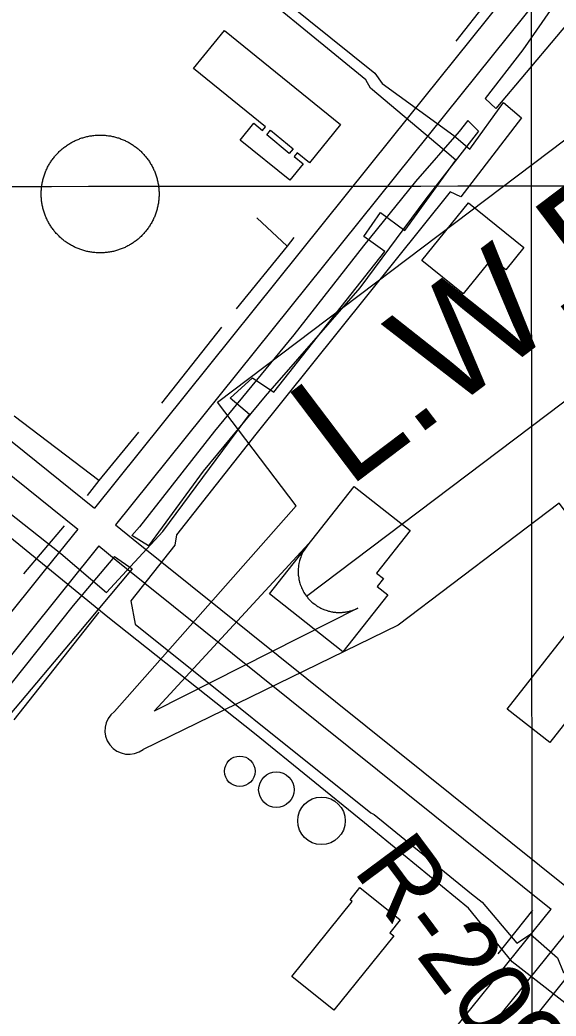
# Model space of a CAD drawing. Extents: x 3297753 to 3335611, y 652252 to 677623.
# Drawn here: x 3311817 to 3312413, y 659744 to 660854 of the extents above; entities that cross this region are included whole.
import ezdxf

# ---------------------------------------------------------------- set-up
doc = ezdxf.new("R2010")
doc.units = 0
for name, color, linetype in [('V-BLDG-OTLN', 7, 'Continuous'), ('V-DOMW-TANK', 7, 'Continuous'), ('V-GRID-MAJR', 7, 'Continuous'), ('V-RIVR-RANG-IDEN', 7, 'Continuous'), ('V-ROAD-CNTR', 7, 'Continuous'), ('V-TOPO-SHOR', 7, 'Continuous'), ('V-TOPO-WATR-IDEN', 7, 'Continuous'), ('V-UTIL-LINE', 7, 'Continuous')]:
    doc.layers.add(name, color=color, linetype=linetype)

msp = doc.modelspace()

# ---------------------------------------------------------------- linework, layer by layer
at = {"layer": 'V-BLDG-OTLN'}
for points in [[(3312044.289, 660841.9670000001), (3312173.545, 660737.263), (3312138.9990000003, 660694.615), (3312125.134, 660705.848), (3312121.7120000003, 660701.621), (3312131.806, 660693.444), (3312117.059, 660675.2390000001), (3312061.754, 660720.039), (3312076.867, 660738.696), (3312086.697, 660730.734), (3312090.017, 660734.832), (3312010.006, 660799.645)], [(3312120.716, 660710.387), (3312116.45, 660705.193), (3312091.309, 660725.843), (3312095.573, 660731.037)], [(3312263.97, 660585.8910000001), (3312315.7490000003, 660650.112), (3312377.31, 660600.4770000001), (3312357.3140000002, 660575.675), (3312341.906, 660588.0970000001), (3312310.1240000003, 660548.677)], [(3312176.0270000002, 660150.003), (3312094.2970000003, 660214.49), (3312188.753, 660334.202), (3312251.008, 660285.079), (3312213.552, 660237.606), (3312221.13, 660231.628), (3312214.177, 660222.8150000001), (3312226.072, 660213.429)], [(3312471.219, 660131.634), (3312406.365, 660049.1140000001), (3312359.052, 660086.3), (3312423.904, 660168.8200000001)], [(3312119.324, 659788.2440000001), (3312186.474, 659871.9990000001), (3312184.167, 659873.848), (3312195.04, 659887.408), (3312239.791, 659851.529), (3312228.292, 659837.183), (3312232.615, 659833.718), (3312166.094, 659750.745)]]:
    msp.add_lwpolyline(points, close=True, dxfattribs=at)
at = {"layer": 'V-DOMW-TANK'}
for points in [[(3311847.511, 660689.772), (3311848.039, 660690.785), (3311848.586, 660691.7930000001), (3311849.15, 660692.7880000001), (3311849.731, 660693.775), (3311850.329, 660694.75), (3311850.946, 660695.7170000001), (3311851.576, 660696.671), (3311852.2260000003, 660697.613), (3311852.8910000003, 660698.545), (3311853.571, 660699.463), (3311854.27, 660700.3740000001), (3311854.982, 660701.269), (3311855.7090000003, 660702.152), (3311856.455, 660703.022), (3311857.2120000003, 660703.88), (3311857.987, 660704.724), (3311858.775, 660705.554), (3311859.576, 660706.371), (3311860.393, 660707.171), (3311861.225, 660707.96), (3311862.068, 660708.734), (3311862.926, 660709.492), (3311863.7970000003, 660710.235), (3311864.679, 660710.962), (3311865.577, 660711.675), (3311866.484, 660712.371), (3311867.4050000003, 660713.051), (3311868.3370000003, 660713.7170000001), (3311869.279, 660714.3640000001), (3311870.236, 660714.997), (3311871.2, 660715.611), (3311872.177, 660716.209), (3311873.162, 660716.789), (3311874.16, 660717.354), (3311875.165, 660717.899), (3311876.181, 660718.427), (3311877.207, 660718.939), (3311878.239, 660719.431), (3311879.282, 660719.906), (3311880.33, 660720.361), (3311881.389, 660720.799), (3311882.452, 660721.219), (3311883.525, 660721.62), (3311884.6040000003, 660722.001), (3311885.69, 660722.363), (3311886.782, 660722.708), (3311887.879, 660723.033), (3311888.983, 660723.338), (3311890.091, 660723.625), (3311891.205, 660723.8910000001), (3311892.323, 660724.139), (3311893.444, 660724.366), (3311894.5700000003, 660724.5750000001), (3311895.698, 660724.764), (3311896.8310000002, 660724.934), (3311897.966, 660725.079), (3311899.1040000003, 660725.212), (3311900.2430000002, 660725.321), (3311901.384, 660725.411), (3311902.5270000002, 660725.481)], [(3311902.5270000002, 660725.481), (3311903.671, 660725.53), (3311904.8140000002, 660725.56), (3311905.9590000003, 660725.569), (3311907.1040000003, 660725.556), (3311908.251, 660725.53), (3311909.3910000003, 660725.478), (3311910.534, 660725.407), (3311911.6750000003, 660725.321), (3311912.816, 660725.208), (3311913.952, 660725.079), (3311915.0870000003, 660724.93), (3311916.219, 660724.76), (3311917.348, 660724.569), (3311918.474, 660724.36), (3311919.597, 660724.133), (3311920.715, 660723.885), (3311921.827, 660723.617), (3311922.935, 660723.33), (3311924.037, 660723.025), (3311925.134, 660722.699), (3311926.2260000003, 660722.353), (3311927.311, 660721.991), (3311928.3910000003, 660721.608), (3311929.464, 660721.206), (3311930.529, 660720.784), (3311931.586, 660720.348), (3311932.634, 660719.894), (3311933.677, 660719.416), (3311934.7090000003, 660718.925), (3311935.735, 660718.4130000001), (3311936.7490000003, 660717.885), (3311937.756, 660717.338), (3311938.752, 660716.774), (3311939.737, 660716.1950000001), (3311940.714, 660715.595), (3311941.676, 660714.978), (3311942.63, 660714.348), (3311943.577, 660713.698), (3311944.508, 660713.035), (3311945.428, 660712.353), (3311946.335, 660711.654), (3311947.232, 660710.942), (3311948.115, 660710.215), (3311948.985, 660709.471), (3311949.841, 660708.712), (3311950.685, 660707.937), (3311951.517, 660707.1510000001), (3311952.332, 660706.348), (3311953.1350000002, 660705.531), (3311953.923, 660704.699), (3311954.6950000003, 660703.856), (3311955.453, 660703), (3311956.196, 660702.127), (3311956.926, 660701.245), (3311957.6380000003, 660700.3470000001), (3311958.335, 660699.4400000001), (3311959.014, 660698.5210000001), (3311959.68, 660697.585), (3311960.327, 660696.645), (3311960.96, 660695.6900000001), (3311961.574, 660694.7220000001), (3311962.1720000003, 660693.747), (3311962.752, 660692.762), (3311963.315, 660691.764), (3311963.862, 660690.759), (3311964.39, 660689.745), (3311964.9, 660688.719), (3311965.394, 660687.687), (3311965.867, 660686.644), (3311966.324, 660685.594), (3311966.762, 660684.537), (3311967.182, 660683.47), (3311967.5810000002, 660682.399), (3311967.964, 660681.3200000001), (3311968.327, 660680.234), (3311968.671, 660679.142), (3311968.9960000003, 660678.045), (3311969.302, 660676.941), (3311969.588, 660675.833), (3311969.855, 660674.719), (3311970.102, 660673.603), (3311970.33, 660672.48), (3311970.539, 660671.354), (3311970.727, 660670.226), (3311970.895, 660669.093), (3311971.044, 660667.958), (3311971.173, 660666.822), (3311971.284, 660665.681), (3311971.3740000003, 660664.54), (3311971.444, 660663.397), (3311971.4930000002, 660662.255), (3311971.522, 660661.11), (3311971.532, 660659.965), (3311971.522, 660658.8200000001), (3311971.491, 660657.675), (3311971.4420000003, 660656.533), (3311971.37, 660655.388), (3311971.2800000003, 660654.2490000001), (3311971.171, 660653.108), (3311971.04, 660651.9720000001)], [(3311886.753, 660597.263), (3311885.661, 660597.608), (3311884.576, 660597.97), (3311883.497, 660598.353), (3311882.4250000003, 660598.754), (3311881.358, 660599.174), (3311880.302, 660599.613), (3311879.251, 660600.069), (3311878.211, 660600.544), (3311877.174, 660601.0380000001), (3311876.1520000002, 660601.5480000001), (3311875.139, 660602.076), (3311874.131, 660602.623), (3311873.136, 660603.188), (3311872.149, 660603.768), (3311871.174, 660604.368), (3311870.2090000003, 660604.982), (3311869.255, 660605.615), (3311868.311, 660606.262), (3311867.379, 660606.928), (3311866.4590000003, 660607.61), (3311865.5500000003, 660608.306), (3311864.6550000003, 660609.017), (3311863.772, 660609.748), (3311862.9020000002, 660610.491), (3311862.044, 660611.2490000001), (3311861.2, 660612.023), (3311860.37, 660612.812), (3311859.553, 660613.615), (3311858.753, 660614.43), (3311857.964, 660615.261), (3311857.1920000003, 660616.105), (3311856.432, 660616.963), (3311855.6890000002, 660617.834), (3311854.9620000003, 660618.716), (3311854.2490000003, 660619.613), (3311853.553, 660620.5210000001), (3311852.8710000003, 660621.442), (3311852.207, 660622.3740000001), (3311851.558, 660623.318), (3311850.927, 660624.272), (3311850.313, 660625.237), (3311849.715, 660626.214), (3311849.1350000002, 660627.201), (3311848.572, 660628.196), (3311848.025, 660629.202), (3311847.497, 660630.218), (3311846.987, 660631.2440000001), (3311846.4930000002, 660632.2760000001), (3311846.02, 660633.318), (3311845.563, 660634.365), (3311845.125, 660635.426), (3311844.705, 660636.491), (3311844.306, 660637.564), (3311843.923, 660638.643), (3311843.561, 660639.729), (3311843.216, 660640.8200000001), (3311842.8910000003, 660641.9180000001), (3311842.586, 660643.02), (3311842.299, 660644.13), (3311842.0330000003, 660645.242), (3311841.785, 660646.36), (3311841.558, 660647.482), (3311841.349, 660648.607), (3311841.16, 660649.735), (3311840.99, 660650.868), (3311840.843, 660652.002), (3311840.714, 660653.1410000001), (3311840.603, 660654.28), (3311840.5130000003, 660655.4180000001), (3311840.443, 660656.563), (3311840.394, 660657.708), (3311840.366, 660658.853), (3311840.355, 660659.996), (3311840.366, 660661.1410000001), (3311840.396, 660662.285), (3311840.446, 660663.43), (3311840.515, 660664.571), (3311840.605, 660665.714), (3311840.716, 660666.8520000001), (3311840.847, 660667.9890000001), (3311840.9960000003, 660669.1240000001), (3311841.164, 660670.256), (3311841.355, 660671.387), (3311841.5640000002, 660672.511), (3311841.791, 660673.633), (3311842.039, 660674.75), (3311842.307, 660675.8640000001), (3311842.594, 660676.9720000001), (3311842.901, 660678.0750000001), (3311843.227, 660679.171), (3311843.571, 660680.265), (3311843.933, 660681.35), (3311844.316, 660682.427), (3311844.718, 660683.501), (3311845.137, 660684.566), (3311845.576, 660685.622), (3311846.032, 660686.6730000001), (3311846.508, 660687.713), (3311846.9990000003, 660688.748), (3311847.511, 660689.772)], [(3311971.04, 660651.9720000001), (3311970.8910000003, 660650.837), (3311970.721, 660649.705), (3311970.532, 660648.576), (3311970.324, 660647.4500000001), (3311970.098, 660646.329), (3311969.846, 660645.211), (3311969.58, 660644.099), (3311969.293, 660642.9890000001), (3311968.986, 660641.887), (3311968.661, 660640.79), (3311968.316, 660639.698), (3311967.954, 660638.613), (3311967.571, 660637.533), (3311967.17, 660636.462), (3311966.75, 660635.397), (3311966.311, 660634.338), (3311965.855, 660633.29), (3311965.38, 660632.247), (3311964.886, 660631.215), (3311964.376, 660630.193), (3311963.848, 660629.175), (3311963.301, 660628.17), (3311962.738, 660627.172), (3311962.156, 660626.187), (3311961.558, 660625.213), (3311960.944, 660624.246), (3311960.311, 660623.291), (3311959.662, 660622.3470000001), (3311958.9960000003, 660621.416), (3311958.316, 660620.496), (3311957.6180000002, 660619.589), (3311956.9050000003, 660618.692), (3311956.176, 660617.809), (3311955.433, 660616.939), (3311954.6750000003, 660616.083), (3311953.901, 660615.2390000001), (3311953.112, 660614.407), (3311952.309, 660613.5920000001), (3311951.494, 660612.789), (3311950.663, 660611.9990000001), (3311949.8170000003, 660611.229), (3311948.961, 660610.471), (3311948.09, 660609.728), (3311947.208, 660608.998), (3311946.311, 660608.286), (3311945.403, 660607.589), (3311944.482, 660606.91), (3311943.5500000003, 660606.2440000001), (3311942.606, 660605.5970000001), (3311941.6520000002, 660604.966), (3311940.687, 660604.35), (3311939.708, 660603.752), (3311938.727, 660603.172), (3311937.728, 660602.609), (3311936.722, 660602.062), (3311935.7060000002, 660601.536), (3311934.682, 660601.024), (3311933.648, 660600.53), (3311932.606, 660600.057), (3311931.557, 660599.6), (3311930.498, 660599.162), (3311929.433, 660598.7440000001), (3311928.362, 660598.345), (3311927.2830000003, 660597.96), (3311926.197, 660597.599), (3311925.1040000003, 660597.253), (3311924.006, 660596.93), (3311922.904, 660596.622), (3311921.796, 660596.338), (3311920.682, 660596.069), (3311919.5640000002, 660595.822), (3311918.444, 660595.594), (3311917.3170000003, 660595.385), (3311916.1890000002, 660595.197), (3311915.056, 660595.029), (3311913.9220000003, 660594.88), (3311912.7830000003, 660594.751), (3311911.644, 660594.64), (3311910.503, 660594.552), (3311909.361, 660594.482), (3311908.216, 660594.431), (3311907.073, 660594.402), (3311905.928, 660594.392), (3311904.7830000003, 660594.402), (3311903.639, 660594.433), (3311902.4960000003, 660594.482), (3311901.353, 660594.554), (3311900.2120000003, 660594.644), (3311899.072, 660594.753), (3311897.935, 660594.886), (3311896.8000000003, 660595.031), (3311895.668, 660595.203), (3311894.539, 660595.39), (3311893.413, 660595.598), (3311892.291, 660595.83), (3311891.174, 660596.078), (3311890.06, 660596.344), (3311888.952, 660596.631), (3311887.853, 660596.938), (3311886.753, 660597.263)]]:
    msp.add_lwpolyline(points, dxfattribs=at)
for centre, radius in [((3312061.3498399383, 660016.9659393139), 16.97666681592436), ((3312102.10375843, 659996.459980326), 19.766369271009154), ((3312152.2366581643, 659961.737049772), 26.439139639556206)]:
    msp.add_circle(centre, radius, dxfattribs=at)
at = {"layer": 'V-GRID-MAJR'}
for points in [[(3312388.66, 657641.312), (3312386.018, 660668.952), (3312380.728, 666730.37), (3312375.438, 672791.814), (3312372.79, 675825.603)], [(3301868.458, 660661.303), (3307127.238, 660664.745), (3312386.018, 660668.952), (3317644.7970000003, 660673.924), (3322903.575, 660679.66), (3328162.353, 660686.162), (3333421.129, 660693.428), (3333421.13, 660693.428)]]:
    msp.add_spline(points, degree=3, dxfattribs=at)
at = {"layer": 'V-ROAD-CNTR'}
for points in [[(3312606.7427491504, 661191.732589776), (3312229.52850358, 660721.255530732), (3311899.746163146, 660310.1843528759)], [(3312630.1487023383, 661172.9666273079), (3312252.932456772, 660702.4855682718), (3311923.1021164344, 660291.356390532)], [(3311126.113710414, 660933.8441055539), (3311145.0486725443, 660918.557136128), (3311899.745163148, 660310.1843528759)], [(3311107.318748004, 660910.4611523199), (3311126.212710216, 660895.207182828), (3311880.972200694, 660286.783399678)], [(3311923.101116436, 660291.356390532), (3311942.73907716, 660275.5264221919), (3312426.6671093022, 659886.8661995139)], [(3311880.9732006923, 660286.7843996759), (3311845.0922724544, 660242.059489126), (3311494.922972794, 659804.9353633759)], [(3311904.32915398, 660267.956437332), (3311868.5002256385, 660223.295526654), (3311518.226926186, 659786.0414011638)], [(3311904.32915398, 660267.956437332), (3311923.9331147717, 660252.15246894), (3312407.855146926, 659863.4972462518)], [(3311518.226926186, 659786.0414011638), (3311553.7158552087, 659757.2684587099), (3312013.061936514, 659385.3482025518), (3312017.117928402, 659383.1682069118), (3312019.5289235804, 659384.212204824), (3312026.979908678, 659390.3691925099), (3312407.855146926, 659863.4972462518)], [(3312172.069618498, 659522.759927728), (3312431.245100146, 659844.7112838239)]]:
    msp.add_lwpolyline(points, dxfattribs=at)
at = {"layer": 'V-TOPO-SHOR'}
for p, q in [((3312346.299, 660755.373), (3312334.251, 660766.469)), ((3312327.0670000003, 660729.892), (3312315.088, 660741.856)), ((3312113.948, 660601.962), (3312080.268, 660633.466)), ((3312040.943, 660511.587), (3311974.36, 660426.833)), ((3311904.433, 660340.85), (3311810.311, 660412.372)), ((3311866.015, 660290.225), (3311820.5100000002, 660236.7270000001)), ((3312387.223, 659862.357), (3312348.6890000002, 659813.654))]:
    msp.add_line(p, q, dxfattribs=at)
for points in [[(3312669.515, 661174.883), (3312654.81, 661161.9890000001), (3312615.579, 661111.377), (3312567.494, 661054.086), (3312524.369, 661007.509), (3312502.06, 660971.368), (3312466.751, 660928.421), (3312433.4420000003, 660894.213), (3312406.793, 660864.357), (3312376.417, 660820.428), (3312334.251, 660766.469)], [(3312669.515, 661174.883), (3312679.589, 661166.13), (3312660.553, 661146.691), (3312602.617, 661078.16), (3312578.756, 661043.482), (3312511.161, 660957.304), (3312447.591, 660875.394), (3312346.299, 660755.373)], [(3312392.1950000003, 660946.363), (3312370.611, 660918.267), (3312301.878, 660830.066)], [(3312315.088, 660741.856), (3312305.569, 660729.622), (3312257.06, 660673.826), (3312199.214, 660602.279), (3312121.452, 660502.963), (3312033.359, 660395.791), (3311949.778, 660289.134), (3311941.389, 660279.449)], [(3312327.0670000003, 660729.892), (3312268.582, 660654.55), (3312194.965, 660555.361), (3312089.54, 660434.839), (3312020.735, 660351.264), (3311959.848, 660267.929), (3311941.389, 660279.449)], [(3312121.642, 660611.515), (3312113.948, 660601.962), (3312057.4620000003, 660532.055)], [(3311948.498, 660394.509), (3311904.433, 660340.85), (3311891.625, 660324.077)], [(3311922.089, 660256.226), (3311941.748, 660242.478), (3311878.36, 660166.993), (3311805.5, 660080.277), (3311731.5330000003, 659992.774), (3311660.228, 659904.595), (3311624.1950000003, 659860.495), (3311548.306, 659761.616), (3311521.324, 659726.13)], [(3311922.089, 660256.226), (3311875.81, 660201.631), (3311793.27, 660098.02), (3311712.056, 660000.491), (3311618.936, 659884.865), (3311534.771, 659772.528)], [(3312451.7, 659821.01), (3312442.265, 659809.189), (3312384.4250000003, 659736.7270000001), (3312317.359, 659658.11)]]:
    msp.add_lwpolyline(points, dxfattribs=at)
at = {"layer": 'V-TOPO-WATR-IDEN'}
msp.add_line((3312135.5762775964, 660212.0005681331), (3312734.709913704, 660665.1454964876), dxfattribs=at)
for points in [[(3311921.8059720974, 660083.5636317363), (3312123.9581354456, 660312.5579095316), (3312036.656479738, 660427.986306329), (3312545.931241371, 660813.1647471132), (3312633.232897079, 660697.7363503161), (3312916.4942511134, 660835.8736012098)], [(3312948.480219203, 660793.5824328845), (3312729.9873225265, 660552.2292112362), (3312567.746615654, 660429.5221241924), (3312661.4454649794, 660305.6354937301), (3312510.6486164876, 660191.5837099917), (3312416.9497671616, 660315.4703404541), (3312237.6290282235, 660179.8451576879), (3311953.791940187, 660041.2724634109)]]:
    msp.add_lwpolyline(points, dxfattribs=at)
msp.add_lwpolyline([(3312192.629410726, 660198.7319961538), (3311966.1712610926, 660083.8767983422), (3312138.3403671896, 660270.5143042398), (3312135.4262338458, 660266.9994105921), (3312132.962058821, 660263.3471324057), (3312132.0679515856, 660261.8114101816), (3312131.331612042, 660260.4326261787), (3312130.50479584, 660258.725874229), (3312129.772060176, 660257.0489023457), (3312129.1936129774, 660255.5732550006), (3312128.4851826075, 660253.5234782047), (3312127.832109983, 660251.2861233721), (3312127.5186103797, 660250.0221474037), (3312127.1655359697, 660248.3803085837), (3312126.7921418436, 660246.198383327), (3312126.577927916, 660244.492304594), (3312126.4161755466, 660242.647236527), (3312126.3520934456, 660241.4289678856), (3312126.3170076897, 660240.0878153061), (3312126.3296206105, 660238.4498528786), (3312126.391503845, 660236.9431904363), (3312126.504660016, 660235.4433350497), (3312126.632309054, 660234.217740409), (3312126.8838370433, 660232.4031410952), (3312127.193513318, 660230.6757772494), (3312127.4882544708, 660229.3038560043), (3312127.8883201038, 660227.7031581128), (3312128.2817870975, 660226.3250353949), (3312128.66737953, 660225.1139822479), (3312128.9888460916, 660224.181672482), (3312129.5222488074, 660222.7702144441), (3312130.1163249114, 660221.3407012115), (3312130.721418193, 660220.0060332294), (3312131.382921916, 660218.6688929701), (3312132.03404852, 660217.4499117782), (3312132.78604371, 660216.139837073), (3312133.4374090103, 660215.0846581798), (3312134.4174915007, 660213.6048029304), (3312135.5762775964, 660212.0005681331), (3312135.9617080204, 660211.4984201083), (3312136.537938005, 660210.7738405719), (3312137.2430562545, 660209.9285804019), (3312137.9420110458, 660209.1237956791), (3312138.639296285, 660208.3610045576), (3312139.33584709, 660207.6315107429), (3312140.1795533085, 660206.7895101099), (3312140.7809750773, 660206.2156335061), (3312141.679191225, 660205.3960531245), (3312142.537795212, 660204.6537134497), (3312143.140723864, 660204.1524435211), (3312144.732148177, 660202.9111583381), (3312145.604714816, 660202.2771759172), (3312146.21303094, 660201.8533283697), (3312147.232480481, 660201.1743385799), (3312148.1552335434, 660200.5933592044), (3312149.134397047, 660200.0099075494), (3312150.3130641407, 660199.3516607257), (3312151.4311374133, 660198.7660698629), (3312152.312196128, 660198.3322233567), (3312153.0744409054, 660197.9758978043), (3312154.120910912, 660197.5148188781), (3312155.070805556, 660197.1217506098), (3312156.183135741, 660196.6954378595), (3312157.3238869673, 660196.2887400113), (3312158.487016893, 660195.9121327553), (3312159.975892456, 660195.4753401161), (3312161.0516355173, 660195.1943808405), (3312162.2431752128, 660194.9144890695), (3312163.4228611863, 660194.6726497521), (3312164.379669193, 660194.4992111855), (3312165.4252498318, 660194.3327310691), (3312166.982174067, 660194.1317150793), (3312167.041299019, 660194.1256537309), (3312167.969583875, 660194.0322006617), (3312168.656814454, 660193.9764747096), (3312169.6896858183, 660193.9113441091), (3312170.9741969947, 660193.8616295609), (3312171.9972552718, 660193.8492597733), (3312172.918229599, 660193.8574780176), (3312174.0979915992, 660193.894041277), (3312175.2335376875, 660193.9592262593), (3312176.043288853, 660194.02249592), (3312177.098576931, 660194.1266572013), (3312178.5504456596, 660194.3107202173), (3312179.4061203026, 660194.4425758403), (3312180.0773630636, 660194.55718673), (3312180.6916123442, 660194.6700675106), (3312181.4230250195, 660194.8170215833), (3312182.3794851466, 660195.0269847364), (3312183.3325568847, 660195.258834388), (3312184.2729609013, 660195.5074330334), (3312185.1985960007, 660195.7730721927), (3312186.386888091, 660196.1489726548), (3312187.093627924, 660196.3882278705), (3312188.216692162, 660196.79566525), (3312189.504652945, 660197.3033691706), (3312190.4561234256, 660197.7089137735), (3312191.167637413, 660198.0288889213), (3312191.8260990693, 660198.3369497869), (3312192.29917472, 660198.5668615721)], close=True, dxfattribs=at)
msp.add_arc((3311937.7989561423, 660062.4180475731), 26.5124738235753, 127.10121404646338, 307.1012140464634, dxfattribs=at)
at = {"layer": 'V-UTIL-LINE'}
msp.add_line((3311810.321, 660074.204), (3311904.724, 660194.311), dxfattribs=at)
for points in [[(3311891.49, 661052.333), (3312211.543, 660794.551), (3312219.696, 660783.085), (3312299.517, 660724.9770000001), (3312317.537, 660709.903), (3312355.0160000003, 660761.779), (3312375.045, 660744.816), (3312307.42, 660656.899), (3312295.546, 660662.3960000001), (3312079.199, 660392.388), (3311990.828, 660280.424), (3311989.2290000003, 660268.666), (3311940.0300000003, 660206.65), (3311944.965, 660180.979), (3312207.042, 659970.723), (3312211, 659968.89), (3312319.061, 659880.402), (3312331.056, 659871.002), (3312369.5160000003, 659825.3150000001), (3312384.824, 659835.534), (3312414.895, 659809.111), (3312421.215, 659793.688), (3312605.437, 659639.172)], [(3311696.911, 660390.272), (3311862.322, 660259.6510000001), (3311912.9450000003, 660215.975), (3311975.8200000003, 660284.02), (3312072.162, 660414.295), (3312050.656, 660432.551), (3312075.4560000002, 660455.0750000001), (3312099.35, 660439.357), (3312222.842, 660595.926), (3312199.335, 660612.476), (3312217.839, 660639.331), (3312245.153, 660619.1950000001), (3312301.96, 660697.742), (3312281.724, 660714.802), (3312206.685, 660777.881), (3312201.475, 660787.174), (3312037.1720000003, 660921.939)], [(3312443.127, 659743.3420000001), (3312364.566, 659804.685), (3312315.926, 659864.446), (3312200.068, 659959.578), (3312077.915, 660059.041), (3311914.593, 660188.493), (3311782.751, 660295.882)]]:
    msp.add_lwpolyline(points, dxfattribs=at)

# ---------------------------------------------------------------- texts
at = {"layer": 'V-RIVR-RANG-IDEN'}
msp.add_text('R-209.1', height=82.99999800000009, rotation=306.6509379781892, dxfattribs=at).set_placement((3312186.3540000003, 659906.58))
at = {"layer": 'V-TOPO-WATR-IDEN'}
msp.add_text('L.W.R.P.', height=124.49949300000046, rotation=37.10114963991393, dxfattribs=at).set_placement((3312181.9129823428, 660331.6801150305))

doc.saveas('drawing.dxf')
